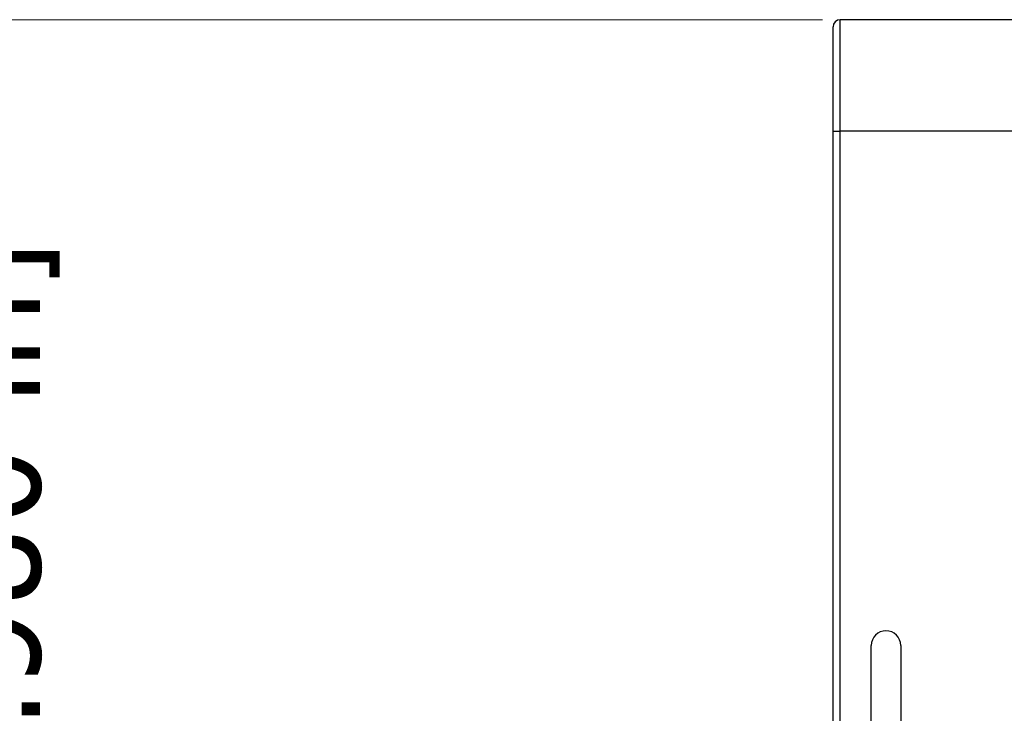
# Paper-space layout 'Sheet' of a CAD drawing. Header units: inches. Extents: x 0.2 to 10.8, y 0.2 to 8.3.
# Tile 533 of 545: x 8.555 to 9.652, y 7.253 to 8.025. Entities that reach past the tile are written whole.
import ezdxf

# ---------------------------------------------------------------- set-up
doc = ezdxf.new("R2010")
doc.units = ezdxf.units.IN
doc.header["$MEASUREMENT"] = 0
doc.layers.get('0').update_dxf_attribs({"lineweight": 5})
doc.styles.add('My Text', font='tahoma.ttf')
doc.dimstyles.new('My Dimension - mm [in] (ANSI)$0', dxfattribs={"dimtxt": 0.12, "dimasz": 0.098425, "dimexe": 0.125, "dimexo": 0.063, "dimgap": 0.031496, "dimtad": 0, "dimlfac": 250, "dimzin": 4, "dimdsep": 46, "dimtxsty": 'My Text', "dimblk": 'Filled-1', "dimcen": 0.09, "dimclrd": 1, "dimclre": 1, "dimclrt": 1, "dimadec": 1, "dimazin": 1, "dimtfac": 1, "dimtofl": 0, "dimtmove": 0, "dimatfit": 3, "dimfxl": 1, "dimtolj": 1, "dimtzin": 4, "dimlwd": -1, "dimlwe": -1, "dimarcsym": 0})

# ---------------------------------------------------------------- blocks, each defined once
blk = doc.blocks.new('*D10')
at = {"color": 1, "true_color": 0xff0000}
for p, q in [((9.4496, 8.0249), (8.4039, 8.0249)), ((8.5289, 7.9265), (8.5289, 7.8235)), ((8.5289, 5.9918), (8.5289, 6.0948)), ((9.1304, 5.8933), (8.4039, 5.8933))]:
    blk.add_line(p, q, dxfattribs=at)
at = {"layer": 'Defpoints', "color": 0}
for p in [(9.5126, 8.0249), (8.5289, 5.8933), (9.1934, 5.8933)]:
    blk.add_point(p, dxfattribs=at)
at = {"color": 1, "true_color": 0xff0000, "insert": (8.5289, 6.9591), "char_height": 0.12, "attachment_point": 5, "rotation": 90, "style": 'My Text'}
blk.add_mtext('\\A1;532.90 mm [20.980 in]', dxfattribs=at)
blk = doc.blocks.new('Filled-1')

psp = doc.layouts.new('Sheet')

# ---------------------------------------------------------------- linework, layer by layer
at = {"color": 0, "linetype": 'ByBlock', "lineweight": -3}
for p, q in [((9.461188, 6.70494), (9.461188, 8.01694)), ((9.469188, 6.84854), (9.469188, 8.02494)), ((9.693188, 8.02494), (9.469188, 8.02494)), ((9.461188, 7.90094), (9.469188, 7.90094)), ((9.693188, 7.90094), (9.469188, 7.90094)), ((9.503788, 7.06481), (9.503788, 7.328054)), ((9.536588, 7.328054), (9.536588, 7.06481))]:
    psp.add_line(p, q, dxfattribs=at)
for centre, radius, start in [((9.469188, 8.01694), 0.008, 90), ((9.520188, 7.328054), 0.0164, 0)]:
    psp.add_arc(centre, radius, start, 180, dxfattribs=at)

# ---------------------------------------------------------------- dimensions: what is measured, and where the dimension line sits
dim = psp.add_linear_dim(base=(8.528889, 5.893326), p1=(9.512596, 8.02494), p2=(9.193401, 5.893326), angle=90, dimstyle='My Dimension - mm [in] (ANSI)$0', override={"dimpost": ' mm'})
dim.commit()
dim.dimension.update_dxf_attribs({"geometry": '*D10', "text_midpoint": (8.528889, 6.959133)})

doc.saveas('drawing.dxf')
